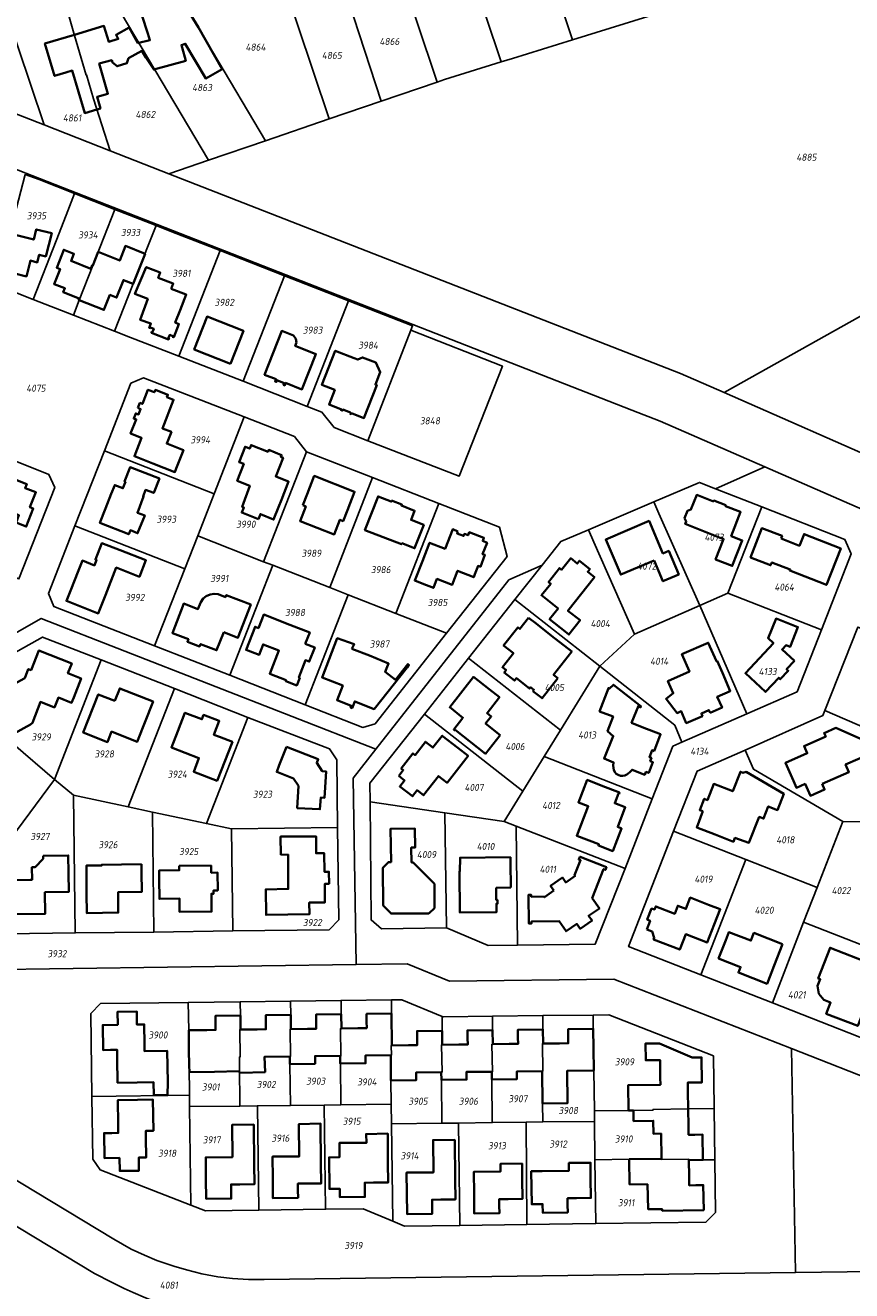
# Model space of a CAD drawing. Extents: x 177930 to 190767, y 381068 to 392034.
# Tile 266 of 318: x 184235 to 184445, y 386787 to 387109. Entities that reach past the tile are written whole.
import ezdxf
from ezdxf.enums import TextEntityAlignment as Align

# ---------------------------------------------------------------- set-up
doc = ezdxf.new("R2010")
doc.units = 0
for name, color, linetype, lineweight in [('B-XX-KG-GRENS_PERCEEL-GV', 150, 'Continuous', 25), ('B-XX-KG-GRENS_PERCEEL-S', 150, 'Continuous', 25), ('B-XX-OG-BEBOUWING-G', 7, 'Continuous', 35)]:
    doc.layers.add(name, color=color, linetype=linetype, lineweight=lineweight)
doc.styles.add('NLCS-ISO', font='NLCS-ISO.ttf', dxfattribs={"height": 1.8})

# ---------------------------------------------------------------- blocks, each defined once
blk = doc.blocks.new('SKG-PERCEELNUMMER-SO')
at = {"layer": 'DefPoints'}
blk.add_point((0, 0), dxfattribs=at)
at = {"style": 'NLCS-ISO', "oblique": 10, "flags": 1}
blk.add_attdef('GEMEENTECODE', text='', height=1.8, dxfattribs=at).set_placement((-0.5, 2.55), align=Align.MIDDLE_RIGHT)
blk.add_attdef('SECTIE', text='', height=1.8, dxfattribs=at).set_placement((0.5, 2.5), align=Align.MIDDLE_LEFT)
at = {"style": 'NLCS-ISO', "oblique": 10}
blk.add_attdef('PERCEELNUMMER', text='', height=1.8, dxfattribs=at).set_placement((0, 0), align=Align.MIDDLE_CENTER)

msp = doc.modelspace()

# ---------------------------------------------------------------- linework, layer by layer
at = {"layer": 'B-XX-KG-GRENS_PERCEEL-GV'}
for points in [[(184358.244, 387151.009), (184373.637, 387104.902), (184392.742, 387110.84), (184377.446, 387156.645), (184358.345, 387151.039)], [(184355.508, 387099.277), (184358.345, 387100.156), (184373.637, 387104.902), (184358.244, 387151.009), (184340.001, 387145.573)], [(184339.228, 387094.171), (184341.14, 387094.825), (184355.508, 387099.277), (184340.001, 387145.573), (184323.667, 387140.728)], [(184373.637, 387104.902), (184358.345, 387100.156), (184355.508, 387099.277), (184341.14, 387094.825), (184339.228, 387094.171), (184325.007, 387089.307), (184311.779, 387084.783), (184295.627, 387079.259), (184281.156, 387074.306), (184271.12, 387070.866), (184401.045, 387020.063), (184412.12, 387015.236), (184508.152, 387069.024), (184523.961, 387078.011), (184500.727, 387144.416), (184489.303, 387140.881), (184473.031, 387135.842), (184453.756, 387129.857), (184434.714, 387123.921), (184415.691, 387117.985), (184392.742, 387110.84)], [(184325.007, 387089.307), (184339.228, 387094.171), (184323.667, 387140.728), (184309.591, 387136.625)], [(184311.779, 387084.783), (184325.007, 387089.307), (184309.591, 387136.625), (184295.844, 387132.597)], [(184268.699, 387124.685), (184295.627, 387079.259), (184311.779, 387084.783), (184295.844, 387132.597)], [(184281.156, 387074.306), (184295.627, 387079.259), (184268.699, 387124.685), (184253.899, 387120.302)], [(184281.156, 387074.306), (184253.899, 387120.302), (184243.875, 387117.331), (184247.126, 387106.041), (184250.08, 387095.957), (184250.137, 387095.973), (184251.91, 387089.922), (184256.199, 387076.702), (184271.12, 387070.866)], [(184229.405, 387113.013), (184239.378, 387083.277), (184256.199, 387076.702), (184251.91, 387089.922), (184250.137, 387095.973), (184250.08, 387095.957), (184247.126, 387106.041), (184243.875, 387117.331)], [(184239.378, 387083.277), (184229.405, 387113.013), (184223.814, 387111.324), (184223.645, 387112.203), (184222.279, 387111.834), (184222.071, 387112.606), (184220.094, 387112.072), (184220.303, 387111.297), (184216.721, 387110.32), (184217.078, 387109.288), (184208.227, 387106.008), (184207.868, 387095.564)], [(184151.66, 387042.866), (184118.213, 386991.326), (184174.833, 386953.835), (184188.43, 386929.642), (184231.955, 386954.056), (184238.689, 386957.833), (184323.67, 386924.62), (184357.458, 386967.666), (184365.924, 386971.401), (184370.638, 386977.37), (184377.677, 386980.39), (184394.263, 386987.464), (184405.869, 386992.419), (184409.937, 386990.82), (184422.495, 386996.362), (184395.923, 387007.954), (184388.698, 387010.78), (184272.006, 387056.428), (184180.269, 387092.314), (184175.922, 387094.014), (184149.865, 387083.834), (184139.887, 387079.539)], [(184247.143, 387065.831), (184238.153, 387069.381), (184234.614, 387070.65), (184230.719, 387055.676), (184228.358, 387046.475), (184227.357, 387042.576), (184236.65, 387038.942), (184242.44, 387053.812), (184244.983, 387060.319)], [(184412.12, 387015.236), (184455.253, 386996.253), (184508.152, 387069.024)], [(184257.383, 387061.795), (184247.143, 387065.831), (184244.983, 387060.319), (184242.44, 387053.812), (184236.65, 387038.942), (184246.854, 387034.948), (184248.331, 387038.718), (184251.8, 387047.571)], [(184265.694, 387052.169), (184267.847, 387057.676), (184257.383, 387061.795), (184251.8, 387047.571), (184248.331, 387038.718), (184246.854, 387034.948), (184257.287, 387030.864), (184263.087, 387045.712)], [(184267.847, 387057.676), (184265.694, 387052.169), (184263.087, 387045.712), (184257.287, 387030.864), (184261.378, 387029.263), (184273.634, 387024.468), (184284.124, 387051.322), (184271.878, 387056.102)], [(184300.425, 387044.946), (184284.124, 387051.322), (184273.634, 387024.468), (184289.926, 387018.107)], [(184300.425, 387044.946), (184289.926, 387018.107), (184306.232, 387011.745), (184316.735, 387038.567)], [(184316.735, 387038.567), (184306.232, 387011.745), (184309.954, 387010.304), (184313.082, 387006.389), (184321.659, 387003.021), (184332.573, 387031.095), (184333.004, 387032.203)], [(184321.659, 387003.021), (184344.878, 386994.023), (184355.81, 387021.985), (184332.573, 387031.095)], [(184241.846, 386960.887), (184240.474, 386964.168), (184247.214, 386981.348), (184254.697, 387000.456), (184261.434, 387017.629), (184264.674, 387019.017), (184290.247, 387009.072), (184302.992, 387004.117), (184306.092, 387000.197), (184322.836, 386993.637), (184339.631, 386987.084), (184355.041, 386981.052), (184357.017, 386973.597), (184341.624, 386954.087), (184323.475, 386931.061), (184320.391, 386930.156), (184305.69, 386935.929), (184286.586, 386943.434), (184267.455, 386950.873)], [(184282.592, 386989.506), (184290.247, 387009.072), (184264.674, 387019.017), (184261.434, 387017.629), (184254.697, 387000.456)], [(184295.162, 386972.265), (184306.092, 387000.197), (184302.992, 387004.117), (184290.247, 387009.072), (184282.592, 386989.506), (184278.42, 386978.831)], [(184282.592, 386989.506), (184254.697, 387000.456), (184247.214, 386981.348), (184275.122, 386970.432), (184278.42, 386978.831)], [(184322.836, 386993.637), (184306.092, 387000.197), (184295.162, 386972.265), (184297.504, 386971.348), (184311.949, 386965.705)], [(184222.366, 386972.056), (184228.885, 386969.509), (184233.001, 386967.902), (184242.138, 386991.16), (184240.621, 386994.452), (184232.352, 386997.698), (184230.917, 386994.024), (184227.459, 386985.174), (184223.467, 386974.851)], [(184311.949, 386965.705), (184316.631, 386963.872), (184328.741, 386959.131), (184339.631, 386987.084), (184322.836, 386993.637)], [(184421.715, 386986.193), (184409.937, 386990.82), (184405.869, 386992.419), (184394.263, 386987.464), (184395.585, 386984.487), (184405.966, 386961.104), (184413.115, 386964.237)], [(184379.08, 386977.205), (184389.371, 386953.838), (184405.966, 386961.104), (184395.585, 386984.487), (184394.263, 386987.464), (184377.677, 386980.39)], [(184328.741, 386959.131), (184341.624, 386954.087), (184357.017, 386973.597), (184355.041, 386981.052), (184339.631, 386987.084)], [(184436.859, 386954.961), (184444.4, 386974.242), (184442.814, 386977.908), (184421.715, 386986.193), (184413.115, 386964.237)], [(184267.455, 386950.873), (184275.122, 386970.432), (184247.214, 386981.348), (184240.474, 386964.168), (184241.846, 386960.887)], [(184278.42, 386978.831), (184275.122, 386970.432), (184267.455, 386950.873), (184286.586, 386943.434), (184297.504, 386971.348), (184295.162, 386972.265)], [(184370.638, 386977.37), (184365.924, 386971.401), (184359.006, 386962.641), (184380.593, 386945.688), (184389.371, 386953.838), (184379.08, 386977.205), (184377.677, 386980.39)], [(184311.949, 386965.705), (184297.504, 386971.348), (184286.586, 386943.434), (184305.69, 386935.929), (184316.631, 386963.872)], [(184328.741, 386959.131), (184316.631, 386963.872), (184305.69, 386935.929), (184320.391, 386930.156), (184323.475, 386931.061), (184341.624, 386954.087)], [(184380.593, 386945.688), (184359.006, 386962.641), (184347.248, 386947.756), (184370.557, 386929.419)], [(184430.693, 386939.197), (184436.859, 386954.961), (184413.115, 386964.237), (184405.966, 386961.104), (184417.888, 386933.588)], [(184399.616, 386930.682), (184401.41, 386926.37), (184417.888, 386933.588), (184405.966, 386961.104), (184389.371, 386953.838), (184380.593, 386945.688)], [(184188.43, 386929.642), (184188.478, 386929.556), (184222.765, 386868.549), (184318.645, 386869.893), (184317.904, 386917.274), (184323.67, 386924.62), (184238.689, 386957.833), (184231.955, 386954.056)], [(184465.066, 386922.848), (184474.359, 386944.585), (184446.086, 386955.654), (184437.762, 386934.444), (184464.949, 386922.691)], [(184207.97, 386912.789), (184198.193, 386930.216), (184221.734, 386943.431), (184238.997, 386953.122), (184253.922, 386947.286), (184272.519, 386940.005), (184291.186, 386932.709), (184311.919, 386924.73), (184313.762, 386921.878), (184313.96, 386904.726), (184314.267, 386881.246), (184311.796, 386878.707), (184287.305, 386878.409), (184267.295, 386878.142), (184247.29, 386877.9), (184229.918, 386877.669), (184228.048, 386878.207), (184226.657, 386879.582), (184220.222, 386890.989)], [(184231.589, 386925.913), (184242.034, 386916.922), (184253.922, 386947.286), (184238.997, 386953.122), (184221.734, 386943.431)], [(184246.88, 386912.905), (184260.786, 386909.924), (184272.519, 386940.005), (184253.922, 386947.286), (184242.034, 386916.922)], [(184366.436, 386922.738), (184370.557, 386929.419), (184347.248, 386947.756), (184335.992, 386933.511), (184361.023, 386913.963)], [(184370.557, 386929.419), (184366.436, 386922.738), (184393.899, 386911.991), (184399.13, 386925.365), (184401.41, 386926.37), (184399.616, 386930.682), (184380.593, 386945.688)], [(184260.786, 386909.924), (184266.926, 386908.626), (184280.639, 386905.726), (184291.186, 386932.709), (184272.519, 386940.005)], [(184313.96, 386904.726), (184313.762, 386921.878), (184311.919, 386924.73), (184291.186, 386932.709), (184280.639, 386905.726), (184286.964, 386904.377)], [(184356.277, 386906.269), (184361.023, 386913.963), (184335.992, 386933.511), (184322.129, 386915.984), (184322.191, 386911.22), (184341.225, 386908.455)], [(184419.636, 386919.519), (184442.305, 386906.267), (184457.632, 386905.981), (184464.949, 386922.691), (184437.762, 386934.444), (184437.253, 386933.141), (184417.51, 386924.403)], [(184242.034, 386916.922), (184231.589, 386925.913), (184207.97, 386912.789), (184220.222, 386890.989), (184224.598, 386893.413)], [(184399.318, 386903.795), (184417.695, 386896.56), (184435.764, 386889.44), (184442.305, 386906.267), (184419.636, 386919.519), (184417.51, 386924.403), (184405.266, 386918.992)], [(184393.899, 386911.991), (184366.436, 386922.738), (184361.023, 386913.963), (184356.277, 386906.269), (184359.297, 386905.086), (184386.982, 386894.276)], [(184246.88, 386912.905), (184242.034, 386916.922), (184224.598, 386893.413), (184220.222, 386890.989), (184226.657, 386879.582), (184228.048, 386878.207), (184229.918, 386877.669), (184247.29, 386877.9)], [(184247.29, 386877.9), (184267.295, 386878.142), (184266.926, 386908.626), (184260.786, 386909.924), (184246.88, 386912.905)], [(184341.225, 386908.455), (184322.191, 386911.22), (184322.477, 386881.233), (184325.127, 386878.915), (184341.637, 386879.239)], [(184266.926, 386908.626), (184267.295, 386878.142), (184287.305, 386878.409), (184286.964, 386904.377), (184280.639, 386905.726)], [(184359.297, 386905.086), (184356.277, 386906.269), (184341.225, 386908.455), (184341.637, 386879.239), (184352.169, 386874.741), (184359.666, 386874.822)], [(184286.964, 386904.377), (184287.305, 386878.409), (184311.796, 386878.707), (184314.267, 386881.246), (184313.96, 386904.726)], [(184359.297, 386905.086), (184359.666, 386874.822), (184379.409, 386875.07), (184386.982, 386894.276)], [(184417.695, 386896.56), (184399.318, 386903.795), (184387.865, 386874.46), (184406.225, 386867.283)], [(184457.632, 386905.981), (184442.305, 386906.267), (184435.764, 386889.44), (184432.34, 386880.624), (184459.393, 386870.05), (184464.486, 386883.076), (184467.265, 386884.255)], [(184417.695, 386896.56), (184406.225, 386867.283), (184424.392, 386860.158), (184432.34, 386880.624), (184435.764, 386889.44)], [(184432.34, 386880.624), (184424.392, 386860.158), (184451.396, 386849.56), (184459.393, 386870.05)], [(184222.765, 386868.549), (184201.806, 386833.469), (184257.129, 386800.086), (184261.546, 386797.556), (184264.918, 386795.991), (184268.004, 386794.673), (184272.364, 386793.214), (184275.56, 386792.29), (184279.497, 386791.286), (184283.532, 386790.538), (184287.293, 386790.095), (184291.322, 386789.86), (184295.311, 386789.871), (184430.238, 386791.622), (184429.28, 386848.528), (184384.129, 386866.176), (184342.393, 386865.639), (184331.659, 386870.075), (184318.645, 386869.893)], [(184251.547, 386836.357), (184251.268, 386857.471), (184253.727, 386859.988), (184276.019, 386860.266), (184289.226, 386860.421), (184302.03, 386860.582), (184314.837, 386860.749), (184327.629, 386860.905), (184330.239, 386860.937), (184340.478, 386856.711), (184340.824, 386856.568), (184353.308, 386856.723), (184366.112, 386856.888), (184378.878, 386857.053), (184382.823, 386857.105), (184409.427, 386846.666), (184409.601, 386833.534), (184409.604, 386833.314), (184409.777, 386820.285), (184409.954, 386806.886), (184407.513, 386804.367), (184379.515, 386804.029), (184379.378, 386804.027), (184361.986, 386803.799), (184344.998, 386803.589), (184330.971, 386803.421), (184327.956, 386804.663), (184320.416, 386807.78), (184310.919, 386807.67), (184293.923, 386807.461), (184280.425, 386807.298), (184276.705, 386808.75), (184253.615, 386817.7), (184251.744, 386820.411)], [(184276.335, 386836.697), (184276.236, 386844.259), (184276.137, 386853.164), (184276.019, 386860.266), (184253.727, 386859.988), (184251.268, 386857.471), (184251.547, 386836.357)], [(184289.012, 386846.367), (184289.202, 386846.369), (184289.126, 386853.335), (184289.316, 386853.337), (184289.269, 386856.927), (184289.226, 386860.421), (184276.019, 386860.266), (184276.137, 386853.164), (184276.236, 386844.259), (184276.335, 386836.697), (184276.37, 386833.77), (184289.15, 386833.925), (184289.036, 386844.417)], [(184301.826, 386846.523), (184302.016, 386846.525), (184301.923, 386853.49), (184302.113, 386853.492), (184302.072, 386857.082), (184302.03, 386860.582), (184289.226, 386860.421), (184289.269, 386856.927), (184289.316, 386853.337), (184289.126, 386853.335), (184289.202, 386846.369), (184289.012, 386846.367), (184289.036, 386844.417), (184289.15, 386833.925), (184293.573, 386833.976), (184301.951, 386834.067), (184301.849, 386844.571)], [(184314.656, 386844.727), (184314.619, 386846.675), (184314.809, 386846.677), (184314.727, 386853.654), (184314.917, 386853.656), (184314.859, 386857.234), (184314.837, 386860.749), (184302.03, 386860.582), (184302.072, 386857.082), (184302.113, 386853.492), (184301.923, 386853.49), (184302.016, 386846.525), (184301.826, 386846.523), (184301.849, 386844.571), (184301.951, 386834.067), (184310.569, 386834.167), (184314.757, 386834.217)], [(184327.754, 386849.311), (184327.67, 386857.399), (184327.629, 386860.905), (184314.837, 386860.749), (184314.859, 386857.234), (184314.917, 386853.656), (184314.727, 386853.654), (184314.809, 386846.677), (184314.619, 386846.675), (184314.656, 386844.727), (184314.757, 386834.217), (184327.586, 386834.372), (184327.512, 386840.394), (184327.44, 386846.819), (184327.63, 386846.821), (184327.564, 386849.309)], [(184327.754, 386849.311), (184327.564, 386849.309), (184327.63, 386846.821), (184327.44, 386846.819), (184327.512, 386840.394), (184327.586, 386834.372), (184327.648, 386829.393), (184340.446, 386829.545), (184340.319, 386840.544), (184340.294, 386842.49), (184340.484, 386842.492), (184340.363, 386849.468), (184340.553, 386849.471), (184340.508, 386853.061), (184340.478, 386856.711), (184330.239, 386860.937), (184327.629, 386860.905), (184327.67, 386857.399)], [(184340.484, 386842.492), (184340.294, 386842.49), (184340.319, 386840.544), (184340.446, 386829.545), (184344.659, 386829.602), (184353.227, 386829.706), (184353.125, 386840.697), (184353.101, 386842.64), (184353.291, 386842.642), (184353.161, 386849.636), (184353.351, 386849.638), (184353.305, 386853.227), (184353.308, 386856.723), (184340.824, 386856.568), (184340.478, 386856.711), (184340.508, 386853.061), (184340.553, 386849.471), (184340.363, 386849.468)], [(184366.112, 386856.888), (184353.308, 386856.723), (184353.305, 386853.227), (184353.351, 386849.638), (184353.161, 386849.636), (184353.291, 386842.642), (184353.101, 386842.64), (184353.125, 386840.697), (184353.227, 386829.706), (184361.83, 386829.817), (184366.063, 386829.867), (184366.006, 386834.589), (184365.906, 386842.796), (184366.096, 386842.798), (184365.965, 386849.803), (184366.155, 386849.805), (184366.107, 386853.395)], [(184378.878, 386857.053), (184366.112, 386856.888), (184366.107, 386853.395), (184366.155, 386849.805), (184365.965, 386849.803), (184366.096, 386842.798), (184365.906, 386842.796), (184366.006, 386834.589), (184366.063, 386829.867), (184379.229, 386830.028), (184379.201, 386832.695), (184379.054, 386842.967), (184378.896, 386853.541)], [(184378.878, 386857.053), (184378.896, 386853.541), (184379.054, 386842.967), (184379.201, 386832.695), (184387.86, 386832.801), (184394.115, 386832.871), (184394.112, 386833.061), (184403.028, 386833.212), (184409.604, 386833.314), (184409.601, 386833.534), (184409.427, 386846.666), (184382.823, 386857.105)], [(184276.335, 386836.697), (184251.547, 386836.357), (184251.744, 386820.411), (184253.615, 386817.7), (184276.705, 386808.75), (184276.37, 386833.77)], [(184293.923, 386807.461), (184293.573, 386833.976), (184289.15, 386833.925), (184276.37, 386833.77), (184276.705, 386808.75), (184280.425, 386807.298)], [(184310.569, 386834.167), (184301.951, 386834.067), (184293.573, 386833.976), (184293.923, 386807.461), (184310.919, 386807.67)], [(184327.648, 386829.393), (184327.586, 386834.372), (184314.757, 386834.217), (184310.569, 386834.167), (184310.919, 386807.67), (184320.416, 386807.78), (184327.956, 386804.663)], [(184394.112, 386833.061), (184394.115, 386832.871), (184387.86, 386832.801), (184379.201, 386832.695), (184379.229, 386830.028), (184379.331, 386820.265), (184388.04, 386820.378), (184396.234, 386820.479), (184396.236, 386820.289), (184403.18, 386820.382), (184403.183, 386820.192), (184406.773, 386820.241), (184409.777, 386820.285), (184409.604, 386833.314), (184403.028, 386833.212)], [(184344.659, 386829.602), (184344.998, 386803.589), (184361.986, 386803.799), (184361.83, 386829.817), (184353.227, 386829.706)], [(184379.515, 386804.029), (184379.331, 386820.265), (184379.229, 386830.028), (184366.063, 386829.867), (184361.83, 386829.817), (184361.986, 386803.799), (184379.378, 386804.027)], [(184344.659, 386829.602), (184340.446, 386829.545), (184327.648, 386829.393), (184327.956, 386804.663), (184330.971, 386803.421), (184344.998, 386803.589)], [(184403.183, 386820.192), (184403.18, 386820.382), (184396.236, 386820.289), (184396.234, 386820.479), (184388.04, 386820.378), (184379.331, 386820.265), (184379.515, 386804.029), (184407.513, 386804.367), (184409.954, 386806.886), (184409.777, 386820.285), (184406.773, 386820.241)], [(184269.744, 386617.031), (184268.169, 386783.968), (184265.189, 386785.141), (184262.052, 386786.516), (184259.743, 386787.546), (184256.495, 386789.121), (184252.209, 386791.388), (184214.462, 386814.185), (184125.787, 386670.004), (184248.732, 386616.843)]]:
    msp.add_lwpolyline(points, close=True, dxfattribs=at)
for points in [[(184455.253, 386996.253), (184412.12, 387015.236), (184401.045, 387020.063), (184271.12, 387070.866), (184256.199, 387076.702), (184239.378, 387083.277), (184207.868, 387095.564), (184208.227, 387106.008), (184178.446, 387095), (184175.922, 387094.014), (184180.269, 387092.314), (184272.006, 387056.428), (184388.698, 387010.78), (184395.923, 387007.954), (184422.495, 386996.362), (184474.827, 386973.534)], [(184234.614, 387070.65), (184238.153, 387069.381), (184247.143, 387065.831), (184257.383, 387061.795), (184267.847, 387057.676), (184271.878, 387056.102), (184284.124, 387051.322), (184300.425, 387044.946), (184316.735, 387038.567), (184333.004, 387032.203), (184332.573, 387031.095), (184355.81, 387021.985), (184344.878, 386994.023), (184321.659, 387003.021), (184313.082, 387006.389), (184309.954, 387010.304), (184306.232, 387011.745), (184289.926, 387018.107), (184273.634, 387024.468), (184261.378, 387029.263), (184257.287, 387030.864), (184246.854, 387034.948), (184236.65, 387038.942), (184227.357, 387042.576)], [(184232.352, 386997.698), (184240.621, 386994.452), (184242.138, 386991.16), (184233.001, 386967.902)], [(184474.827, 386973.534), (184422.495, 386996.362), (184409.937, 386990.82), (184421.715, 386986.193), (184442.814, 386977.908), (184444.4, 386974.242), (184436.859, 386954.961), (184430.693, 386939.197), (184417.888, 386933.588), (184401.41, 386926.37), (184399.13, 386925.365), (184393.899, 386911.991), (184386.982, 386894.276), (184379.409, 386875.07), (184359.666, 386874.822), (184352.169, 386874.741), (184341.637, 386879.239), (184325.127, 386878.915), (184322.477, 386881.233), (184322.191, 386911.22), (184322.129, 386915.984), (184335.992, 386933.511), (184347.248, 386947.756), (184359.006, 386962.641), (184365.924, 386971.401), (184357.458, 386967.666), (184323.67, 386924.62), (184317.904, 386917.274), (184318.645, 386869.893), (184331.659, 386870.075), (184342.393, 386865.639), (184384.129, 386866.176), (184429.28, 386848.528), (184453.422, 386839.092)], [(184451.396, 386849.56), (184424.392, 386860.158), (184406.225, 386867.283), (184387.865, 386874.46), (184399.318, 386903.795), (184405.266, 386918.992), (184417.51, 386924.403), (184437.253, 386933.141), (184437.762, 386934.444), (184446.086, 386955.654)], [(184085.565, 386894.031), (184098.302, 386884.339), (184104.474, 386880.612), (184160.485, 386846.785), (184214.462, 386814.185), (184252.209, 386791.388), (184256.495, 386789.121), (184259.743, 386787.546), (184262.052, 386786.516)], [(184453.422, 386839.092), (184429.28, 386848.528), (184430.238, 386791.622), (184515.744, 386792.737)], [(184515.744, 386792.737), (184430.238, 386791.622), (184295.311, 386789.871), (184291.322, 386789.86), (184287.293, 386790.095), (184283.532, 386790.538), (184279.497, 386791.286), (184275.56, 386792.29), (184272.364, 386793.214), (184268.004, 386794.673), (184264.918, 386795.991), (184261.546, 386797.556), (184257.129, 386800.086), (184201.806, 386833.469)]]:
    msp.add_lwpolyline(points, dxfattribs=at)
at = {"layer": 'B-XX-OG-BEBOUWING-G'}
for points in [[(184265.215, 387100.379), (184267.244, 387097.328), (184275.374, 387099.6), (184274.43, 387102.978), (184274.288, 387103.579), (184275.258, 387103.913), (184280.497, 387095.064), (184284.59, 387097.472), (184278.649, 387108.036), (184275.931, 387112.409), (184272.384, 387111.392), (184271.729, 387113.449), (184264.221, 387111.166), (184265.719, 387106.501), (184266.292, 387104.81), (184263.471, 387104.15)], [(184263.471, 387104.15), (184263.232, 387104.094), (184261.034, 387108.048), (184257.661, 387106.173), (184258.212, 387105.137), (184255.798, 387104.413), (184254.591, 387108.436), (184247.085, 387106.183)], [(184247.085, 387106.183), (184239.605, 387103.937), (184242.067, 387095.737), (184244.921, 387096.594), (184246.542, 387097.106), (184249.736, 387086.284), (184252.8, 387087.188)], [(184252.8, 387087.188), (184253.684, 387087.487), (184252.871, 387090.377), (184255.591, 387091.206), (184253.419, 387098.885), (184256.579, 387099.72), (184256.812, 387099.121), (184257.938, 387098.207), (184260.424, 387098.963), (184260.863, 387100.231), (184264.244, 387102.088), (184265.215, 387100.379)], [(184228.358, 387046.475), (184234.906, 387044.791), (184235.92, 387048.775), (184237.675, 387048.332), (184238.15, 387050.264), (184239.829, 387049.845), (184241.328, 387055.733), (184237.408, 387056.72), (184236.762, 387054.119), (184230.719, 387055.676)], [(184248.331, 387038.719), (184254.607, 387036.246), (184256.114, 387040.07), (184257.798, 387039.406), (184259.535, 387043.859), (184262.022, 387042.889), (184265.046, 387050.532), (184260.057, 387052.504), (184258.599, 387048.809), (184253.113, 387051.015), (184251.8, 387047.571)], [(184251.8, 387047.571), (184251.633, 387047.637), (184251.262, 387046.712), (184246.246, 387048.694), (184246.977, 387050.545), (184244.385, 387051.532), (184242.602, 387046.98), (184243.441, 387046.652), (184241.944, 387042.822), (184244.669, 387041.754), (184244.274, 387040.739), (184248.298, 387039.153), (184248.165, 387038.784), (184248.331, 387038.719)], [(184227.987, 386986.03), (184233.008, 386984.068), (184232.28, 386982.205), (184232.872, 386981.966), (184234.879, 386981.189), (184236.648, 386985.757), (184235.798, 386986.09), (184237.3, 386989.915), (184234.573, 386990.986), (184234.971, 386992.011), (184230.928, 386993.591), (184231.085, 386993.958), (184230.917, 386994.024)], [(184362.473, 386958.013), (184360.251, 386955.177), (184359.764, 386955.561), (184356.13, 386950.949), (184358.628, 386948.981), (184355.843, 386945.446), (184356.754, 386944.728), (184356.271, 386944.116), (184358.883, 386942.057), (184359.364, 386942.669), (184362.745, 386940.012), (184362.998, 386940.335), (184363.815, 386939.7), (184363.579, 386939.399)], [(184364.36, 386956.536), (184362.473, 386958.013)], [(184369.918, 386942.685), (184368.814, 386943.553), (184373.419, 386949.412), (184368.289, 386953.444), (184364.36, 386956.536)], [(184363.579, 386939.399), (184365.899, 386937.574), (184369.918, 386942.685)], [(184289.316, 386853.337), (184289.269, 386856.927), (184282.922, 386856.843), (184282.946, 386854.904), (184282.966, 386853.254), (184280.727, 386853.224)], [(184302.113, 386853.492), (184302.072, 386857.082), (184295.716, 386857.008), (184295.737, 386855.068), (184295.754, 386853.418), (184293.514, 386853.39)], [(184314.917, 386853.656), (184314.859, 386857.234), (184308.498, 386857.166), (184308.519, 386855.226), (184308.537, 386853.576), (184306.297, 386853.547)], [(184327.754, 386849.311), (184327.67, 386857.399), (184321.305, 386857.328), (184321.327, 386855.388), (184321.345, 386853.738), (184319.105, 386853.709)], [(184280.727, 386853.224), (184276.137, 386853.164), (184276.203, 386848.164), (184276.236, 386844.259), (184276.291, 386842.55), (184282.647, 386842.627), (184288.878, 386842.766), (184289.056, 386842.54)], [(184293.514, 386853.39), (184289.316, 386853.337)], [(184306.297, 386853.547), (184302.113, 386853.492)], [(184319.105, 386853.709), (184314.917, 386853.656)], [(184340.553, 386849.471), (184340.508, 386853.061), (184334.149, 386852.981), (184334.173, 386851.041), (184334.193, 386849.391), (184331.954, 386849.363)], [(184353.351, 386849.638), (184353.305, 386853.227), (184346.946, 386853.147), (184346.974, 386851.195), (184346.997, 386849.558), (184344.735, 386849.527)], [(184366.155, 386849.805), (184366.107, 386853.395), (184359.751, 386853.311), (184359.776, 386851.35), (184359.797, 386849.721), (184357.551, 386849.692)], [(184365.906, 386842.796), (184366.006, 386834.589), (184372.393, 386834.679), (184372.278, 386842.872), (184379.054, 386842.967), (184378.95, 386848.541), (184378.896, 386853.541), (184372.547, 386853.472), (184372.537, 386851.526), (184372.529, 386849.882), (184370.289, 386849.855)], [(184331.954, 386849.363), (184327.754, 386849.311)], [(184344.735, 386849.527), (184340.553, 386849.471)], [(184357.551, 386849.692), (184353.351, 386849.638)], [(184370.289, 386849.855), (184366.155, 386849.805)], [(184403.006, 386833.212), (184402.946, 386837.633), (184402.915, 386839.873), (184404.564, 386839.898), (184406.504, 386839.928), (184406.407, 386846.265), (184404.042, 386846.235), (184395.763, 386849.834), (184392.169, 386849.789), (184392.222, 386845.567), (184395.877, 386845.613), (184395.933, 386841.132), (184395.971, 386839.327), (184387.765, 386839.206), (184387.86, 386832.801), (184388.134, 386832.804), (184389.157, 386832.816)], [(184289.056, 386842.54), (184289.178, 386842.386), (184295.528, 386842.531), (184295.432, 386844.494), (184295.409, 386846.446), (184301.826, 386846.523)], [(184301.826, 386846.523), (184301.849, 386844.571), (184308.236, 386844.655), (184308.214, 386846.604), (184314.619, 386846.675)], [(184314.619, 386846.675), (184314.641, 386844.727), (184321.047, 386844.799), (184321.025, 386846.747), (184327.44, 386846.819)], [(184327.44, 386846.819), (184327.512, 386840.394), (184333.901, 386840.46), (184333.878, 386842.409), (184340.294, 386842.49)], [(184340.294, 386842.49), (184340.319, 386840.544), (184346.703, 386840.627), (184346.678, 386842.573), (184353.101, 386842.64)], [(184353.101, 386842.64), (184353.125, 386840.697), (184359.516, 386840.775), (184359.489, 386842.722), (184365.906, 386842.796)], [(184403.065, 386828.843), (184403.006, 386833.212)], [(184389.157, 386832.816), (184389.144, 386830.107), (184394.151, 386830.163), (184394.194, 386826.881), (184396.151, 386826.91), (184396.234, 386820.479)], [(184403.183, 386820.192), (184406.773, 386820.241), (184406.685, 386826.653), (184404.745, 386826.627), (184403.096, 386826.604), (184403.065, 386828.843)], [(184396.234, 386820.479), (184388.04, 386820.378), (184388.113, 386813.998), (184392.675, 386814.05), (184392.858, 386807.674), (184396.409, 386807.697), (184396.415, 386807.299), (184406.956, 386807.459), (184406.86, 386813.813), (184404.92, 386813.775), (184403.27, 386813.743), (184403.24, 386815.983)], [(184403.24, 386815.983), (184403.183, 386820.192)]]:
    msp.add_lwpolyline(points, dxfattribs=at)
for points in [[(184271.677, 387041.639), (184272.188, 387042.942), (184268.38, 387044.434), (184268.89, 387045.738), (184265.334, 387047.131), (184262.463, 387040.344), (184265.732, 387039.067), (184263.84, 387033.711), (184266.518, 387032.766), (184266.116, 387031.742), (184266.387, 387031.637), (184266.448, 387031.796), (184267.241, 387031.488), (184266.933, 387030.696), (184266.765, 387030.761), (184266.646, 387030.453), (184271.033, 387028.752), (184271.152, 387029.051), (184270.99, 387029.129), (184271.303, 387029.909), (184272.09, 387029.614), (184272.026, 387029.457), (184272.322, 387029.318), (184273.646, 387032.658), (184272.702, 387033.042), (184273.939, 387036.199), (184275.485, 387040.147)], [(184286.763, 387022.593), (184290.042, 387030.976), (184280.818, 387034.584), (184277.54, 387026.201)], [(184303.554, 387027.971), (184303.327, 387028.904), (184302.791, 387029.724), (184299.755, 387030.91), (184295.414, 387019.792), (184298.323, 387018.645), (184298.092, 387018.039), (184298.384, 387017.922), (184298.556, 387018.381), (184300.385, 387017.648), (184300.219, 387017.199), (184300.521, 387017.085), (184300.752, 387017.704), (184304.903, 387016.072), (184308.427, 387025.034), (184303.206, 387027.087)], [(184317.096, 387009.893), (184317.39, 387009.777), (184317.482, 387009.988), (184320.639, 387008.753), (184323.911, 387017.141), (184323.547, 387017.282), (184324.806, 387020.422), (184323.705, 387022.86), (184320.254, 387024.17), (184319.073, 387023.614), (184318.164, 387023.994), (184313.355, 387025.864), (184309.986, 387017.196), (184313.251, 387015.92), (184311.798, 387012.192), (184314.932, 387010.975), (184314.842, 387010.764), (184315.132, 387010.65), (184315.244, 387010.939), (184317.203, 387010.184)], [(184263.234, 387011.335), (184263.923, 387011.064), (184263.378, 387009.678), (184262.689, 387009.949), (184262.18, 387008.655), (184262.794, 387008.414), (184261.381, 387004.822), (184264.173, 387003.723), (184262.343, 386999.07), (184266.995, 386997.24), (184272.613, 386995.054), (184272.979, 386995.984), (184274.798, 387000.642), (184270.56, 387002.297), (184271.725, 387005.267), (184269.434, 387006.156), (184272.275, 387013.42), (184270.602, 387014.089), (184270.848, 387014.701), (184267.685, 387015.929), (184267.429, 387015.333), (184265.769, 387015.98), (184264.358, 387012.387), (184263.743, 387012.629)], [(184293.85, 386983.045), (184294.351, 386984.361), (184297.712, 386982.974), (184298.921, 386986.137), (184299.665, 386987.989), (184301.496, 386992.641), (184298.23, 386993.927), (184300.101, 386998.682), (184299.543, 386998.902), (184299.73, 386999.376), (184296.467, 387000.66), (184296.287, 387000.2), (184291.988, 387001.893), (184291.65, 387001.019), (184290.448, 387001.489), (184288.909, 386997.59), (184290.113, 386997.119), (184288.445, 386992.853), (184291.65, 386991.584), (184289.742, 386986.182), (184290.136, 386986.005), (184289.621, 386984.734)], [(184256.461, 386989.482), (184255.005, 386985.77), (184253.572, 386982.115), (184260.911, 386979.222), (184261.313, 386980.244), (184263.162, 386979.515), (184264.952, 386984.012), (184263.103, 386984.71), (184264.657, 386988.829), (184264.554, 386988.867), (184265.178, 386990.52), (184267.233, 386989.745), (184268.674, 386993.369), (184261.245, 386996.261), (184259.835, 386992.639), (184260.039, 386992.559), (184259.4, 386990.916), (184257.338, 386991.718)], [(184305.103, 386986.618), (184305.874, 386986.316), (184304.419, 386982.605), (184313.096, 386979.203), (184314.551, 386982.914), (184315.358, 386982.597), (184316.455, 386985.394), (184318.281, 386990.049), (184308.025, 386994.07), (184306.2, 386989.415)], [(184327.685, 386987.795), (184327.579, 386987.526), (184324.229, 386988.838), (184320.892, 386980.321), (184330.169, 386976.686), (184330.275, 386976.955), (184333.519, 386975.684), (184335.843, 386981.615), (184332.617, 386982.879), (184333.525, 386985.196), (184330.175, 386986.508), (184330.281, 386986.778)], [(184402.056, 386983.29), (184402.526, 386982.484), (184402.28, 386981.861), (184412.013, 386978.028), (184409.976, 386972.855), (184414.2, 386971.191), (184416.759, 386977.691), (184413.952, 386978.789), (184416.341, 386984.898), (184412.457, 386986.417), (184412.538, 386986.625), (184409.519, 386987.805), (184409.437, 386987.597), (184405.192, 386989.256), (184403.711, 386985.495), (184402.826, 386985.224)], [(184394.338, 386972.587), (184396.607, 386967.31), (184400.621, 386969.036), (184398.063, 386974.986), (184396.603, 386974.379), (184393.085, 386982.624), (184382.072, 386977.906), (184385.9, 386968.972)], [(184344.53, 386979.982), (184343.213, 386980.501), (184341.266, 386975.539), (184337.338, 386977.081), (184335.511, 386972.427), (184333.564, 386967.474), (184335.457, 386966.737), (184338.293, 386965.616), (184339.194, 386967.894), (184343.016, 386966.383), (184344.424, 386969.945), (184348.533, 386968.324), (184348.842, 386969.119), (184349.655, 386971.214), (184350.215, 386970.998), (184351.391, 386973.98), (184350.783, 386974.168), (184351.946, 386977.085), (184350.832, 386977.534), (184351.115, 386978.346), (184347.379, 386979.754), (184347.089, 386978.976), (184346.167, 386979.338), (184345.955, 386978.799), (184344.317, 386979.443)], [(184426.622, 386978.147), (184426.882, 386978.808), (184421.755, 386980.805), (184418.845, 386973.353), (184423.964, 386971.354), (184424.269, 386972.103), (184428.922, 386970.303), (184428.802, 386969.996), (184438.113, 386966.358), (184441.765, 386975.636), (184432.46, 386979.299), (184431.284, 386976.312)], [(184247.958, 386969.606), (184246.26, 386965.299), (184245.071, 386962.283), (184253.146, 386959.121), (184254.969, 386963.777), (184257.727, 386970.755), (184263.605, 386968.441), (184265.249, 386972.617), (184258.742, 386975.179), (184254.089, 386977.011), (184252.439, 386972.82), (184252.737, 386972.703), (184252.194, 386971.326), (184249.115, 386972.54)], [(184371.739, 386954.527), (184372.719, 386953.754), (184375.57, 386957.369), (184372.465, 386959.818), (184379.212, 386968.372), (184377.518, 386969.708), (184378.062, 386970.398), (184375.396, 386972.492), (184374.849, 386971.802), (184373.171, 386973.13), (184370.861, 386970.218), (184370.346, 386970.627), (184367.553, 386967.075), (184368.084, 386966.666), (184365.749, 386963.718), (184369.985, 386960.385), (184367.809, 386957.618)], [(184285.026, 386954.355), (184288.615, 386952.953), (184291.895, 386961.352), (184285.66, 386963.786), (184285.453, 386963.273), (184283.65, 386963.997), (184282.587, 386964.109), (184281.556, 386963.936), (184280.596, 386963.529), (184279.773, 386962.877), (184279.171, 386962.016), (184278.473, 386960.208), (184274.89, 386961.604), (184271.972, 386954.138), (184276.058, 386952.542), (184275.814, 386951.916), (184278.894, 386950.713), (184279.138, 386951.337), (184283.224, 386949.741)], [(184305.732, 386951.4), (184306.859, 386954.296), (184301.832, 386956.252), (184295.176, 386958.823), (184293.851, 386955.393), (184293.007, 386955.719), (184290.722, 386949.848), (184293.987, 386948.587), (184295.013, 386951.224), (184299.038, 386949.67), (184296.73, 386943.766), (184300.882, 386942.144), (184300.798, 386941.924), (184303.586, 386940.838), (184304.326, 386942.748), (184304.107, 386942.832), (184305.796, 386947.219), (184306.732, 386946.863), (184308.134, 386950.466)], [(184430.014, 386947.072), (184426.885, 386949.985), (184427.874, 386951.03), (184428.907, 386950.624), (184430.881, 386955.646), (184425.344, 386957.81), (184423.315, 386952.836), (184424.655, 386951.59), (184417.541, 386943.935), (184422.67, 386939.169), (184426.018, 386942.771), (184426.422, 386942.397), (184428.419, 386944.553), (184428.014, 386944.92)], [(184317.581, 386950.117), (184318.173, 386951.278), (184313.886, 386952.813), (184311.826, 386947.518), (184309.993, 386942.866), (184315.278, 386940.784), (184313.817, 386937.061), (184317.417, 386935.641), (184317.245, 386935.214), (184317.636, 386935.069), (184318.329, 386936.747), (184323.239, 386934.813), (184331.586, 386945.413), (184332.083, 386946.044), (184331.827, 386946.252), (184328.664, 386942.213), (184326.063, 386944.244), (184326.886, 386946.362), (184322.057, 386948.394)], [(184231.755, 386928.576), (184235.952, 386930.905), (184236.469, 386931.316), (184238.448, 386936.646), (184242.032, 386935.243), (184243.013, 386937.75), (184246.386, 386936.43), (184246.936, 386937.773), (184248.796, 386942.59), (184245.438, 386943.915), (184246.437, 386946.424), (184238.062, 386949.731), (184236.078, 386944.709), (184235.371, 386944.988), (184234.464, 386942.658), (184230.625, 386940.509), (184229.957, 386941.688), (184225.773, 386939.358), (184228.206, 386934.99)], [(184408.576, 386933.876), (184411.606, 386935.196), (184410.405, 386937.956), (184413.71, 386939.402), (184411.704, 386943.983), (184410.37, 386947.046), (184410.169, 386946.959), (184408.118, 386951.668), (184401.41, 386948.741), (184403.337, 386944.323), (184397.884, 386941.944), (184399.236, 386938.846), (184397.392, 386937.389), (184400.23, 386933.8), (184401.234, 386934.25), (184402.535, 386931.25), (184406.647, 386933.039), (184406.356, 386933.708), (184408.281, 386934.537)], [(184355.229, 386928.214), (184351.534, 386931.118), (184352.973, 386932.95), (184351.912, 386933.784), (184355.069, 386937.802), (184352.435, 386939.872), (184348.509, 386942.968), (184342.437, 386935.267), (184345.791, 386932.624), (184343.462, 386929.584), (184343.722, 386929.397), (184343.787, 386929.498), (184351.485, 386923.449)], [(184257.359, 386936.895), (184253.166, 386938.532), (184249.349, 386928.815), (184255.473, 386926.409), (184256.522, 386929.081), (184263.065, 386926.51), (184267.093, 386936.729), (184258.616, 386940.061)], [(184394.345, 386924.147), (184396.021, 386928.431), (184391.365, 386930.253), (184388.652, 386931.335), (184390.362, 386935.623), (184390.856, 386935.233), (184391.06, 386935.48), (184384.07, 386941), (184383.057, 386940.01), (184382.76, 386940.124), (184380.504, 386934.227), (184383.94, 386932.913), (184382.53, 386929.227), (184383.961, 386927.93), (184381.671, 386922.233), (184384.081, 386921.265), (184383.98, 386920.439), (184384.15, 386919.262), (184384.456, 386918.72), (184384.752, 386918.39), (184385.232, 386918.083), (184385.793, 386917.878), (184386.404, 386917.821), (184386.949, 386917.938), (184387.423, 386918.155), (184387.799, 386918.407), (184388.204, 386918.767), (184388.76, 386919.385), (184391.962, 386918.099), (184392.267, 386918.852), (184392.983, 386918.604), (184394.072, 386921.313), (184393.375, 386921.602), (184393.658, 386922.391), (184393.148, 386922.593), (184393.833, 386924.348)], [(184283.956, 386927.751), (184282.539, 386928.299), (184283.891, 386931.796), (184279.916, 386933.333), (184279.475, 386932.203), (184275.172, 386933.875), (184273.362, 386929.214), (184271.757, 386925.051), (184278.735, 386922.351), (184277.399, 386918.9), (184283.338, 386916.572), (184287.24, 386926.482)], [(184437.024, 386915.802), (184443.86, 386918.785), (184443.015, 386920.721), (184452.408, 386924.819), (184440.501, 386930.029), (184437.555, 386928.713), (184437.943, 386927.822), (184432.448, 386925.398), (184433.245, 386923.568), (184427.718, 386921.13), (184429.737, 386916.555), (184430.49, 386914.83), (184432.729, 386915.807), (184434.058, 386912.76), (184437.664, 386914.334)], [(184329.494, 386917.815), (184330.958, 386916.662), (184329.75, 386915.102), (184332.948, 386912.632), (184334.159, 386914.184), (184335.814, 386912.893), (184339.612, 386917.763), (184341.779, 386916.073), (184347.115, 386922.912), (184344.475, 386924.971), (184340.533, 386928.048), (184338.158, 386925.005), (184336.262, 386926.525), (184333.619, 386923.134), (184333.084, 386923.521), (184330.126, 386919.706), (184330.644, 386919.288)], [(184300.935, 386925.194), (184299.127, 386920.532), (184298.476, 386918.854), (184302.793, 386917.18), (184304.014, 386915.272), (184303.699, 386909.661), (184309.482, 386909.338), (184309.657, 386912.329), (184310.654, 386912.27), (184311.046, 386918.949), (184310.048, 386919.007), (184308.676, 386921.119), (184309.038, 386922.051)], [(184385.46, 386913.304), (184385.557, 386913.61), (184380.895, 386915.417), (184377.366, 386916.785), (184375.149, 386911.068), (184377.608, 386910.115), (184374.701, 386902.618), (184380.335, 386900.434), (184380.216, 386900.127), (184383.866, 386898.698), (184386.103, 386904.418), (184385.104, 386904.861), (184387.038, 386909.851), (184384.371, 386910.884), (184385.329, 386913.355)], [(184406.778, 386908.828), (184405.193, 386904.733), (184409.856, 386902.928), (184414.513, 386901.1), (184414.88, 386902.043), (184418.447, 386900.816), (184421.084, 386907.399), (184422.148, 386906.985), (184423.345, 386910.06), (184425.684, 386909.149), (184427.303, 386913.305), (184417.719, 386918.848), (184416.87, 386918.639), (184416.273, 386918.865), (184414.353, 386913.919), (184409.492, 386915.806), (184407.891, 386911.696), (184407.077, 386912.026), (184405.963, 386909.15)], [(184337.156, 386882.834), (184338.557, 386884.232), (184338.562, 386890.372), (184333.116, 386895.836), (184332.732, 386895.836), (184332.651, 386899.622), (184333.688, 386899.648), (184333.568, 386904.465), (184327.427, 386904.407), (184327.557, 386895.915), (184326.882, 386895.903), (184325.483, 386894.487), (184325.565, 386884.882), (184327.556, 386882.842)], [(184299.498, 386897.805), (184301.378, 386897.813), (184301.413, 386889.093), (184295.707, 386888.969), (184295.789, 386882.509), (184306.783, 386882.65), (184306.752, 386885.608), (184310.715, 386885.653), (184310.681, 386890.372), (184311.771, 386890.397), (184311.728, 386893.446), (184310.628, 386893.431), (184310.551, 386898.172), (184308.507, 386898.148), (184308.49, 386902.441), (184299.48, 386902.405)], [(184239.14, 386897.538), (184239.152, 386896.748), (184237.097, 386894.602), (184236.307, 386894.59), (184236.355, 386891.41), (184235.885, 386891.403), (184230.886, 386891.327), (184231.016, 386882.671), (184239.679, 386882.785), (184239.607, 386888.244), (184245.677, 386888.334), (184245.606, 386893.155), (184245.539, 386897.633)], [(184368.903, 386888.657), (184366.507, 386886.983), (184366.393, 386887.145), (184363.153, 386887.11), (184363.148, 386887.59), (184362.418, 386887.582), (184362.419, 386887.468), (184362.498, 386880.312), (184363.22, 386880.334), (184363.203, 386880.804), (184370.212, 386880.913), (184372.002, 386878.334), (184374.725, 386880.216), (184375.584, 386878.974), (184378.582, 386881.06), (184377.733, 386882.285), (184380.447, 386884.161), (184378.663, 386886.764), (184381.51, 386894.122), (184381.994, 386893.93), (184382.244, 386894.59), (184375.537, 386897.22), (184375.494, 386897.236), (184375.228, 386896.557), (184375.675, 386896.382), (184374.159, 386892.572), (184374.273, 386892.41), (184371.909, 386890.758), (184371.057, 386891.976), (184368.051, 386889.876)], [(184264.099, 386895.356), (184253.984, 386895.235), (184253.987, 386895.018), (184250.204, 386895.089), (184250.124, 386891.676), (184250.164, 386887.971), (184250.228, 386882.972), (184258.241, 386883.075), (184258.174, 386888.275), (184264.183, 386888.352), (184264.119, 386893.352)], [(184273.704, 386894.932), (184273.717, 386893.832), (184268.606, 386893.771), (184268.634, 386891.568), (184268.693, 386886.569), (184273.793, 386886.629), (184273.833, 386883.259), (184281.942, 386883.355), (184281.889, 386887.854), (184282.429, 386887.861), (184282.429, 386888.739), (184283.514, 386888.738), (184283.459, 386893.257), (184281.838, 386893.229), (184281.806, 386895.03)], [(184357.968, 386889.422), (184357.914, 386895.695), (184357.854, 386897.151), (184345.053, 386897.022), (184345.026, 386893.562), (184344.912, 386893.561), (184345.021, 386883.073), (184354.317, 386883.156), (184354.295, 386885.328), (184354.575, 386885.333), (184354.557, 386886.322), (184354.277, 386886.317), (184354.243, 386889.347)], [(184392.502, 386878.801), (184393.827, 386878.288), (184394.384, 386876.667), (184394.217, 386876.258), (184400.878, 386873.664), (184402.395, 386877.559), (184407.826, 386875.441), (184409.642, 386880.099), (184411.158, 386883.918), (184408.21, 386885.088), (184403.552, 386886.905), (184402.433, 386884.036), (184400.383, 386884.835), (184399.584, 386882.786), (184394.786, 386884.657), (184394.48, 386883.886), (184393.729, 386884.107), (184392.611, 386881.304), (184393.354, 386881.012)], [(184426.989, 386875.063), (184419.708, 386877.911), (184418.943, 386875.956), (184413.357, 386878.141), (184412.552, 386876.083), (184410.724, 386871.429), (184416.311, 386869.234), (184415.763, 386867.84), (184423.039, 386864.984), (184424.866, 386869.635)], [(184450.474, 386863.098), (184450.77, 386862.993), (184452.987, 386868.729), (184439.065, 386874.134), (184436.046, 386866.349), (184436.572, 386866.145), (184435.905, 386864.445), (184436.222, 386862.451), (184437.481, 386860.888), (184439.202, 386860.228), (184438.101, 386857.394), (184446.081, 386854.293), (184449.71, 386863.634), (184450.544, 386863.296)], [(184256.305, 386848.184), (184257.955, 386848.208), (184257.986, 386845.968), (184258.069, 386839.849), (184263.068, 386839.917), (184267.216, 386839.962), (184267.277, 386836.665), (184270.774, 386836.652), (184270.788, 386840.004), (184270.694, 386847.928), (184264.923, 386847.859), (184264.909, 386849.659), (184264.842, 386854.658), (184262.972, 386854.63), (184262.949, 386857.95), (184258.062, 386857.884), (184258.102, 386854.567), (184254.301, 386854.51), (184254.365, 386848.156)], [(184256.576, 386827.065), (184254.636, 386827.038), (184254.737, 386820.684), (184258.548, 386820.735), (184258.599, 386817.422), (184263.476, 386817.485), (184263.433, 386820.805), (184265.303, 386820.829), (184265.238, 386825.829), (184265.204, 386827.615), (184267.16, 386827.643), (184267.044, 386835.577), (184263.133, 386835.503), (184258.133, 386835.447), (184258.201, 386829.328), (184258.226, 386827.088)], [(184289.111, 386814), (184292.815, 386814.039), (184292.748, 386819.039), (184292.639, 386829.207), (184287.131, 386829.134), (184287.232, 386820.935), (184280.441, 386820.852), (184280.506, 386815.306), (184280.57, 386810.306), (184286.928, 386810.388), (184286.903, 386812.328), (184286.882, 386813.977)], [(184306.093, 386814.218), (184309.792, 386814.26), (184309.735, 386819.26), (184309.627, 386829.461), (184304.131, 386829.346), (184304.221, 386821.134), (184297.42, 386821.059), (184297.463, 386815.497), (184297.536, 386810.497), (184303.902, 386810.59), (184303.876, 386812.53), (184303.853, 386814.193)], [(184323.071, 386814.45), (184326.801, 386814.5), (184326.733, 386819.5), (184326.714, 386823.369), (184326.697, 386826.897), (184321.173, 386826.771), (184321.263, 386824.554), (184314.416, 386824.549), (184314.431, 386820.888), (184311.77, 386820.846), (184311.896, 386812.868), (184314.496, 386812.909), (184314.53, 386810.73), (184320.888, 386810.83), (184320.858, 386812.77), (184320.832, 386814.42)], [(184340.177, 386810.143), (184343.877, 386810.187), (184343.817, 386815.186), (184343.697, 386825.32), (184338.196, 386825.258), (184338.283, 386817.063), (184331.495, 386816.991), (184331.607, 386806.45), (184337.98, 386806.526), (184337.957, 386808.466), (184337.937, 386810.116)], [(184355.031, 386808.604), (184355.009, 386810.261), (184357.249, 386810.291), (184360.948, 386810.34), (184360.882, 386815.339), (184360.804, 386819.289), (184355.305, 386819.218), (184355.33, 386817.264), (184348.523, 386817.155), (184348.613, 386811.587), (184348.679, 386806.587), (184355.056, 386806.672)], [(184374.611, 386810.524), (184378.309, 386810.576), (184378.239, 386815.575), (184378.202, 386819.51), (184372.702, 386819.447), (184372.726, 386817.487), (184365.92, 386817.399), (184363.163, 386817.36), (184363.282, 386808.96), (184366.032, 386809), (184366.063, 386806.81), (184372.426, 386806.901), (184372.397, 386808.821), (184372.371, 386810.493)]]:
    msp.add_lwpolyline(points, close=True, dxfattribs=at)

# ---------------------------------------------------------------- block references
at = {"layer": 'B-XX-KG-GRENS_PERCEEL-S'}
for p, values in [((184293.11, 387103.044), {'PERCEELNUMMER': '4864'}), ((184327.121, 387104.48), {'PERCEELNUMMER': '4866'}), ((184312.479, 387100.947), {'PERCEELNUMMER': '4865'}), ((184279.513, 387092.775), {'PERCEELNUMMER': '4863'}), ((184246.505, 387085.042), {'PERCEELNUMMER': '4861'}), ((184265.114, 387085.938), {'PERCEELNUMMER': '4862'}), ((184433.054, 387075.065), {'PERCEELNUMMER': '4885'}), ((184237.445, 387060.194), {'PERCEELNUMMER': '3935'}), ((184250.538, 387055.309), {'PERCEELNUMMER': '3934'}), ((184261.348, 387055.953), {'PERCEELNUMMER': '3933'}), ((184274.284, 387045.553), {'PERCEELNUMMER': '3981'}), ((184285.178, 387038.183), {'PERCEELNUMMER': '3982'}), ((184307.609, 387031.133), {'PERCEELNUMMER': '3983'}), ((184321.708, 387027.288), {'PERCEELNUMMER': '3984'}), ((184237.311, 387016.346), {'PERCEELNUMMER': '4075'}), ((184337.413, 387008.073), {'PERCEELNUMMER': '3848'}), ((184279.09, 387003.255), {'PERCEELNUMMER': '3994'}), ((184270.438, 386983.068), {'PERCEELNUMMER': '3993'}), ((184290.626, 386981.786), {'PERCEELNUMMER': '3990'}), ((184409.583, 386978.47), {'PERCEELNUMMER': '4073'}), ((184307.288, 386974.416), {'PERCEELNUMMER': '3989'}), ((184324.912, 386970.251), {'PERCEELNUMMER': '3986'}), ((184392.478, 386971.14), {'PERCEELNUMMER': '4072'}), ((184283.897, 386968.008), {'PERCEELNUMMER': '3991'}), ((184427.41, 386965.816), {'PERCEELNUMMER': '4064'}), ((184262.428, 386963.201), {'PERCEELNUMMER': '3992'}), ((184339.332, 386961.919), {'PERCEELNUMMER': '3985'}), ((184303.123, 386959.356), {'PERCEELNUMMER': '3988'}), ((184380.665, 386956.528), {'PERCEELNUMMER': '4004'}), ((184324.592, 386951.345), {'PERCEELNUMMER': '3987'}), ((184395.651, 386946.954), {'PERCEELNUMMER': '4014'}), ((184423.197, 386944.352), {'PERCEELNUMMER': '4133'}), ((184369.009, 386940.293), {'PERCEELNUMMER': '4005'}), ((184238.648, 386927.73), {'PERCEELNUMMER': '3929'}), ((184359.019, 386925.307), {'PERCEELNUMMER': '4006'}), ((184377.335, 386928.221), {'PERCEELNUMMER': '4013'}), ((184254.662, 386923.406), {'PERCEELNUMMER': '3928'}), ((184405.873, 386924.07), {'PERCEELNUMMER': '4134'}), ((184273.237, 386918.282), {'PERCEELNUMMER': '3924'}), ((184294.855, 386913.157), {'PERCEELNUMMER': '3923'}), ((184348.612, 386914.9), {'PERCEELNUMMER': '4007'}), ((184368.177, 386910.321), {'PERCEELNUMMER': '4012'}), ((184238.328, 386902.428), {'PERCEELNUMMER': '3927'}), ((184255.622, 386900.347), {'PERCEELNUMMER': '3926'}), ((184351.526, 386899.915), {'PERCEELNUMMER': '4010'}), ((184427.704, 386901.58), {'PERCEELNUMMER': '4018'}), ((184276.12, 386898.585), {'PERCEELNUMMER': '3925'}), ((184336.54, 386897.833), {'PERCEELNUMMER': '4009'}), ((184367.344, 386894.087), {'PERCEELNUMMER': '4011'}), ((184406.89, 386891.589), {'PERCEELNUMMER': '4019'}), ((184441.858, 386888.675), {'PERCEELNUMMER': '4022'}), ((184422.293, 386883.68), {'PERCEELNUMMER': '4020'}), ((184307.522, 386880.547), {'PERCEELNUMMER': '3922'}), ((184242.651, 386872.643), {'PERCEELNUMMER': '3932'}), ((184430.612, 386862.188), {'PERCEELNUMMER': '4021'}), ((184268.309, 386851.976), {'PERCEELNUMMER': '3900'}), ((184386.82, 386845.155), {'PERCEELNUMMER': '3909'}), ((184281.737, 386838.76), {'PERCEELNUMMER': '3901'}), ((184295.805, 386839.4), {'PERCEELNUMMER': '3902'}), ((184308.381, 386840.252), {'PERCEELNUMMER': '3903'}), ((184321.383, 386840.039), {'PERCEELNUMMER': '3904'}), ((184359.75, 386835.776), {'PERCEELNUMMER': '3907'}), ((184334.385, 386835.137), {'PERCEELNUMMER': '3905'}), ((184347.174, 386835.137), {'PERCEELNUMMER': '3906'}), ((184372.539, 386832.792), {'PERCEELNUMMER': '3908'}), ((184317.521, 386830.043), {'PERCEELNUMMER': '3915'}), ((184299.429, 386825.758), {'PERCEELNUMMER': '3916'}), ((184386.607, 386825.545), {'PERCEELNUMMER': '3910'}), ((184281.951, 386825.332), {'PERCEELNUMMER': '3917'}), ((184354.422, 386823.84), {'PERCEELNUMMER': '3913'}), ((184369.981, 386824.266), {'PERCEELNUMMER': '3912'}), ((184270.654, 386821.921), {'PERCEELNUMMER': '3918'}), ((184332.254, 386821.282), {'PERCEELNUMMER': '3914'}), ((184387.247, 386809.346), {'PERCEELNUMMER': '3911'}), ((184317.958, 386798.463), {'PERCEELNUMMER': '3919'}), ((184271.083, 386788.4), {'PERCEELNUMMER': '4081'})]:
    msp.add_blockref('SKG-PERCEELNUMMER-SO', p, dxfattribs=at).add_auto_attribs(values)

doc.saveas('drawing.dxf')
